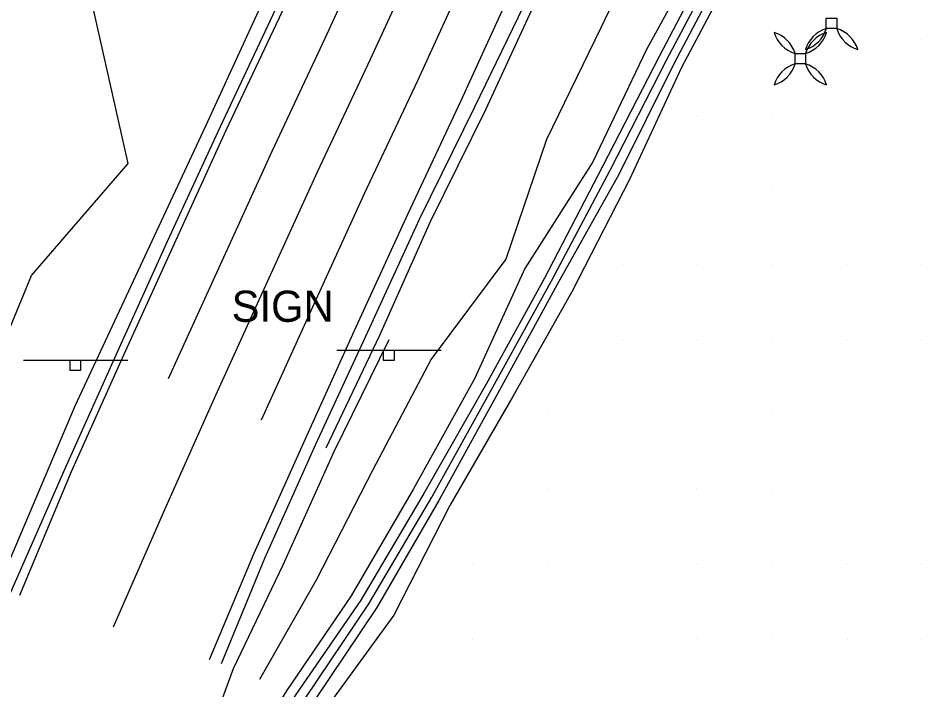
# Model space of a CAD drawing. Extents: x 1602514 to 1609837, y 863887 to 871157.
# Drawn here: x 1604872.3 to 1605054.1, y 867126.7 to 867261.2 of the extents above; entities that cross this region are included whole.
import ezdxf

# ---------------------------------------------------------------- set-up
doc = ezdxf.new("R2010")
doc.units = 0
for name, color, linetype in [('Photo-Anchor', 7, 'Continuous'), ('Roadway-Signs', 7, 'Continuous'), ('Survey-Centerline', 7, 'Continuous'), ('Survey-Ditches', 7, 'Continuous'), ('Survey-Edge of pavement', 7, 'Continuous'), ('Survey-Ridge Lines', 7, 'Continuous'), ('Survey-Safety', 7, 'Continuous'), ('Survey-Shoulders', 7, 'Continuous'), ('Survey-Spot dirt', 7, 'Continuous'), ('Survey-Vegetation trees', 7, 'Continuous')]:
    doc.layers.add(name, color=color, linetype=linetype)

msp = doc.modelspace()

# ---------------------------------------------------------------- linework, layer by layer
at = {"layer": 'Photo-Anchor'}
for points in [[(1605034.21, 867261.21), (1605036.31, 867261.21), (1605036.31, 867259.11), (1605034.21, 867259.11)], [(1605034.21, 867261.21), (1605036.31, 867261.21), (1605036.31, 867259.11), (1605034.21, 867259.11)], [(1605027.95, 867254.14), (1605030.05, 867254.14), (1605030.05, 867252.04), (1605027.95, 867252.04)], [(1605027.95, 867254.14), (1605030.05, 867254.14), (1605030.05, 867252.04), (1605027.95, 867252.04)]]:
    msp.add_lwpolyline(points, close=True, dxfattribs=at)
for centre, radius, start, end in [((1605021.95, 867252.33), 6.27, 16.7236, 73.2821), ((1605029.77, 867260.16), 6.29, 196.8106, 253.1951), ((1605021.95, 867252.33), 6.27, 16.7236, 73.2821), ((1605029.77, 867260.16), 6.29, 196.8106, 253.1951), ((1605028.21, 867260.91), 6.27, 286.7179, 343.2764), ((1605036.03, 867253.09), 6.29, 106.8049, 163.1894), ((1605028.21, 867260.91), 6.27, 286.7179, 343.2764), ((1605036.03, 867253.09), 6.29, 106.8049, 163.1894), ((1605036.05, 867252.33), 6.27, 106.7179, 163.2764), ((1605028.23, 867260.16), 6.29, 286.8049, 343.1894), ((1605036.05, 867252.33), 6.27, 106.7179, 163.2764), ((1605028.23, 867260.16), 6.29, 286.8049, 343.1894), ((1605042.32, 867260.91), 6.27, 196.7236, 253.2821), ((1605034.49, 867253.09), 6.29, 16.8106, 73.1951), ((1605042.32, 867260.91), 6.27, 196.7236, 253.2821), ((1605034.49, 867253.09), 6.29, 16.8106, 73.1951), ((1605021.95, 867253.84), 6.27, 286.7179, 343.2764), ((1605029.77, 867246.02), 6.29, 106.8049, 163.1894), ((1605021.95, 867253.84), 6.27, 286.7179, 343.2764), ((1605029.77, 867246.02), 6.29, 106.8049, 163.1894), ((1605036.05, 867253.84), 6.27, 196.7236, 253.2821), ((1605028.23, 867246.02), 6.29, 16.8106, 73.1951), ((1605036.05, 867253.84), 6.27, 196.7236, 253.2821), ((1605028.23, 867246.02), 6.29, 16.8106, 73.1951)]:
    msp.add_arc(centre, radius, start, end, dxfattribs=at)
at = {"layer": 'Roadway-Signs'}
for p, q in [((1604936.16, 867194.73), (1604957.06, 867194.73)), ((1604936.16, 867194.73), (1604957.06, 867194.73)), ((1604945.51, 867192.63), (1604945.51, 867194.73)), ((1604945.51, 867192.63), (1604945.51, 867194.73)), ((1604946.56, 867194.73), (1604946.56, 867194.73)), ((1604946.56, 867194.73), (1604946.56, 867194.73)), ((1604947.61, 867194.73), (1604947.61, 867192.63)), ((1604947.61, 867194.73), (1604947.61, 867192.63)), ((1604873.36, 867192.7), (1604894.27, 867192.7)), ((1604873.36, 867192.7), (1604894.27, 867192.7)), ((1604882.71, 867190.6), (1604882.71, 867192.7)), ((1604882.71, 867190.6), (1604882.71, 867192.7)), ((1604883.77, 867192.7), (1604883.77, 867192.7)), ((1604883.77, 867192.7), (1604883.77, 867192.7)), ((1604884.82, 867192.7), (1604884.82, 867190.6)), ((1604884.82, 867192.7), (1604884.82, 867190.6)), ((1604947.61, 867192.63), (1604945.51, 867192.63)), ((1604947.61, 867192.63), (1604945.51, 867192.63)), ((1604884.82, 867190.6), (1604882.71, 867190.6)), ((1604884.82, 867190.6), (1604882.71, 867190.6))]:
    msp.add_line(p, q, dxfattribs=at)
at = {"layer": 'Survey-Centerline'}
msp.add_lwpolyline([(1604994.96, 867366.4), (1604984.57, 867343.69), (1604974.18, 867320.99), (1604963.79, 867298.28), (1604953.24, 867275.65), (1604942.85, 867252.94), (1604932.24, 867230.34), (1604921.85, 867207.64), (1604911.53, 867184.9), (1604901.33, 867162.11), (1604891.33, 867139.2)], dxfattribs=at)
msp.add_lwpolyline([(1604994.96, 867366.4), (1604984.57, 867343.69), (1604974.18, 867320.99), (1604963.79, 867298.28), (1604953.24, 867275.65), (1604942.85, 867252.94), (1604932.24, 867230.34), (1604921.85, 867207.64), (1604911.53, 867184.9), (1604901.33, 867162.11), (1604891.33, 867139.2)], dxfattribs=at)
at = {"layer": 'Survey-Ditches'}
for points in [[(1605049.66, 867338.72), (1605035.83, 867317.84), (1605023.49, 867297.45), (1605012.55, 867276.06), (1605000.71, 867253.54), (1604989.35, 867231.5), (1604977.74, 867209.11), (1604966.04, 867187.89), (1604953.58, 867165.99), (1604940.96, 867144.62), (1604927.94, 867125.72), (1604914.36, 867104.39)], [(1605049.66, 867338.72), (1605035.83, 867317.84), (1605023.49, 867297.45), (1605012.55, 867276.06), (1605000.71, 867253.54), (1604989.35, 867231.5), (1604977.74, 867209.11), (1604966.04, 867187.89), (1604953.58, 867165.99), (1604940.96, 867144.62), (1604927.94, 867125.72), (1604914.36, 867104.39)], [(1604916.18, 867103.65), (1604929.84, 867124.94), (1604942.53, 867143.92), (1604955.16, 867165.25), (1604967.43, 867187.26), (1604979.11, 867208.43), (1604990.9, 867230.75), (1605002.22, 867252.79), (1605014.11, 867275.32), (1605025.08, 867296.64), (1605037.31, 867317.02), (1605050.56, 867338.22)], [(1604916.18, 867103.65), (1604929.84, 867124.94), (1604942.53, 867143.92), (1604955.16, 867165.25), (1604967.43, 867187.26), (1604979.11, 867208.43), (1604990.9, 867230.75), (1605002.22, 867252.79), (1605014.11, 867275.32), (1605025.08, 867296.64), (1605037.31, 867317.02), (1605050.56, 867338.22)], [(1605051.54, 867337.67), (1605038.18, 867316.53), (1605026.65, 867295.83), (1605015.58, 867274.63), (1605003.65, 867252.09), (1604992.67, 867229.89), (1604980.3, 867207.84), (1604968.74, 867186.66), (1604956.6, 867164.58), (1604944.15, 867143.19), (1604931.5, 867124.25), (1604918.06, 867102.89)], [(1605051.54, 867337.67), (1605038.18, 867316.53), (1605026.65, 867295.83), (1605015.58, 867274.63), (1605003.65, 867252.09), (1604992.67, 867229.89), (1604980.3, 867207.84), (1604968.74, 867186.66), (1604956.6, 867164.58), (1604944.15, 867143.19), (1604931.5, 867124.25), (1604918.06, 867102.89)]]:
    msp.add_lwpolyline(points, dxfattribs=at)
at = {"layer": 'Survey-Edge of pavement'}
for points in [[(1604976.23, 867374.75), (1604965.96, 867352.21), (1604955.6, 867329.49), (1604945.38, 867306.7), (1604935.02, 867283.99), (1604924.63, 867261.28), (1604913.94, 867238.72), (1604903.55, 867216.01), (1604893.16, 867193.12), (1604882.96, 867170.34), (1604872.58, 867145.54)], [(1604976.23, 867374.75), (1604965.96, 867352.21), (1604955.6, 867329.49), (1604945.38, 867306.7), (1604935.02, 867283.99), (1604924.63, 867261.28), (1604913.94, 867238.72), (1604903.55, 867216.01), (1604893.16, 867193.12), (1604882.96, 867170.34), (1604872.58, 867145.54)], [(1605014.66, 867357.85), (1605003.43, 867335.06), (1604992.62, 867312.55), (1604982.23, 867289.84), (1604971.35, 867267.36), (1604960.96, 867244.66), (1604950.38, 867222.04), (1604939.99, 867199.34), (1604929.74, 867176.74), (1604919.53, 867153.96), (1604910.55, 867132.71)], [(1605014.66, 867357.85), (1605003.43, 867335.06), (1604992.62, 867312.55), (1604982.23, 867289.84), (1604971.35, 867267.36), (1604960.96, 867244.66), (1604950.38, 867222.04), (1604939.99, 867199.34), (1604929.74, 867176.74), (1604919.53, 867153.96), (1604910.55, 867132.71)]]:
    msp.add_lwpolyline(points, dxfattribs=at)
at = {"layer": 'Survey-Ridge Lines'}
for points in [[(1604985.92, 867370.43), (1604975.46, 867347.86), (1604965.07, 867325.15), (1604954.68, 867302.45), (1604944.14, 867279.82), (1604933.75, 867257.11), (1604923.13, 867234.51), (1604912.75, 867211.8), (1604902.39, 867188.99)], [(1604985.92, 867370.43), (1604975.46, 867347.86), (1604965.07, 867325.15), (1604954.68, 867302.45), (1604944.14, 867279.82), (1604933.75, 867257.11), (1604923.13, 867234.51), (1604912.75, 867211.8), (1604902.39, 867188.99)], [(1605004.79, 867362.01), (1604993.99, 867339.38), (1604983.6, 867316.68), (1604973.21, 867293.97), (1604962.66, 867271.34), (1604952.28, 867248.63), (1604941.66, 867226.03), (1604931.27, 867203.33), (1604920.99, 867180.66)], [(1605004.79, 867362.01), (1604993.99, 867339.38), (1604983.6, 867316.68), (1604973.21, 867293.97), (1604962.66, 867271.34), (1604952.28, 867248.63), (1604941.66, 867226.03), (1604931.27, 867203.33), (1604920.99, 867180.66)], [(1605038.14, 867345.15), (1605024.49, 867324.17), (1605011.94, 867303.34), (1604999.91, 867282.01), (1604989.02, 867259.27), (1604978.16, 867236.9), (1604969.98, 867212.94), (1604955.08, 867192.91), (1604943.38, 867170.72), (1604932.03, 867148.62), (1604920.67, 867128.72)], [(1605038.14, 867345.15), (1605024.49, 867324.17), (1605011.94, 867303.34), (1604999.91, 867282.01), (1604989.02, 867259.27), (1604978.16, 867236.9), (1604969.98, 867212.94), (1604955.08, 867192.91), (1604943.38, 867170.72), (1604932.03, 867148.62), (1604920.67, 867128.72)], [(1605047.84, 867339.73), (1605033.11, 867319.36), (1605020.92, 867298.75), (1605010.36, 867277.09), (1604998.11, 867254.81), (1604987.42, 867232.43), (1604973.81, 867211.05), (1604963.71, 867188.96), (1604951.51, 867166.94), (1604939.02, 867145.49), (1604926.04, 867126.5), (1604912.91, 867104.97)], [(1605047.84, 867339.73), (1605033.11, 867319.36), (1605020.92, 867298.75), (1605010.36, 867277.09), (1604998.11, 867254.81), (1604987.42, 867232.43), (1604973.81, 867211.05), (1604963.71, 867188.96), (1604951.51, 867166.94), (1604939.02, 867145.49), (1604926.04, 867126.5), (1604912.91, 867104.97)], [(1605054.15, 867336.21), (1605040.91, 867315.01), (1605029.21, 867294.53), (1605017.12, 867273.91), (1605005.17, 867251.35), (1604994.76, 867228.88), (1604983.2, 867206.41), (1604971.39, 867185.44), (1604958.78, 867163.57), (1604947.6, 867141.65), (1604934.14, 867123.17), (1604921.48, 867101.51), (1604911.9, 867078.88), (1604904.91, 867055.12)], [(1605054.15, 867336.21), (1605040.91, 867315.01), (1605029.21, 867294.53), (1605017.12, 867273.91), (1605005.17, 867251.35), (1604994.76, 867228.88), (1604983.2, 867206.41), (1604971.39, 867185.44), (1604958.78, 867163.57), (1604947.6, 867141.65), (1604934.14, 867123.17), (1604921.48, 867101.51), (1604911.9, 867078.88), (1604904.91, 867055.12)], [(1604946.57, 867196.8), (1604935.54, 867174.36), (1604925.35, 867151.61), (1604915.37, 867130.9), (1604906.77, 867107.46), (1604900.51, 867083.2), (1604894.86, 867058.77), (1604890.03, 867034.12), (1604888.35, 867011.38), (1604887.49, 866987.57), (1604888.59, 866962.86), (1604891.76, 866938.25), (1604896.46, 866914.69), (1604901.28, 866890.96), (1604908.09, 866867.64), (1604917.86, 866845.64), (1604926.07, 866822.76), (1604937.16, 866801.33)], [(1604946.57, 867196.8), (1604935.54, 867174.36), (1604925.35, 867151.61), (1604915.37, 867130.9), (1604906.77, 867107.46), (1604900.51, 867083.2), (1604894.86, 867058.77), (1604890.03, 867034.12), (1604888.35, 867011.38), (1604887.49, 866987.57), (1604888.59, 866962.86), (1604891.76, 866938.25), (1604896.46, 866914.69), (1604901.28, 866890.96), (1604908.09, 866867.64), (1604917.86, 866845.64), (1604926.07, 866822.76), (1604937.16, 866801.33)]]:
    msp.add_lwpolyline(points, dxfattribs=at)
at = {"layer": 'Survey-Safety'}
for points in [[(1604869.46, 867149.82), (1604883.76, 867183.53), (1604909.88, 867239.67), (1604935.96, 867296.39), (1604961.66, 867354.13), (1604979.87, 867396.58), (1605000.58, 867444.11)], [(1604869.46, 867149.82), (1604883.76, 867183.53), (1604909.88, 867239.67), (1604935.96, 867296.39), (1604961.66, 867354.13), (1604979.87, 867396.58), (1605000.58, 867444.11)], [(1605021.22, 867354.59), (1605009.05, 867332.78), (1604997.87, 867310.52), (1604987.24, 867287.98), (1604976.36, 867265.49), (1604965.92, 867242.81), (1604954.86, 867220.4), (1604944.69, 867197.66), (1604933.98, 867175.09)], [(1605021.22, 867354.59), (1605009.05, 867332.78), (1604997.87, 867310.52), (1604987.24, 867287.98), (1604976.36, 867265.49), (1604965.92, 867242.81), (1604954.86, 867220.4), (1604944.69, 867197.66), (1604933.98, 867175.09)]]:
    msp.add_lwpolyline(points, dxfattribs=at)
at = {"layer": 'Survey-Shoulders'}
for points in [[(1604973.2, 867376.11), (1604963.74, 867353.22), (1604953.68, 867330.37), (1604943.99, 867307.34), (1604933.6, 867284.64), (1604923.3, 867261.89), (1604912.68, 867239.29), (1604902.24, 867216.61), (1604891.85, 867193.71), (1604881.64, 867170.93), (1604870.75, 867146.16)], [(1604973.2, 867376.11), (1604963.74, 867353.22), (1604953.68, 867330.37), (1604943.99, 867307.34), (1604933.6, 867284.64), (1604923.3, 867261.89), (1604912.68, 867239.29), (1604902.24, 867216.61), (1604891.85, 867193.71), (1604881.64, 867170.93), (1604870.75, 867146.16)], [(1605019.97, 867355.29), (1605007.61, 867333.15), (1604996.25, 867310.89), (1604985.61, 867288.3), (1604974.61, 867265.87), (1604963.75, 867243.38), (1604952.69, 867220.98), (1604942.3, 867198.28), (1604931.86, 867175.79), (1604921.66, 867153), (1604912.96, 867131.9)], [(1605019.97, 867355.29), (1605007.61, 867333.15), (1604996.25, 867310.89), (1604985.61, 867288.3), (1604974.61, 867265.87), (1604963.75, 867243.38), (1604952.69, 867220.98), (1604942.3, 867198.28), (1604931.86, 867175.79), (1604921.66, 867153), (1604912.96, 867131.9)]]:
    msp.add_lwpolyline(points, dxfattribs=at)
at = {"layer": 'Survey-Spot dirt'}
for p, q in [((1605023.4, 867256.85), (1605023.4, 867256.85)), ((1605023.4, 867256.85), (1605023.4, 867256.85)), ((1605038.4, 867256.83), (1605038.4, 867256.83)), ((1605038.4, 867256.83), (1605038.4, 867256.83)), ((1605053.27, 867256.91), (1605053.27, 867256.91)), ((1605053.27, 867256.91), (1605053.27, 867256.91)), ((1605008.45, 867241.76), (1605008.45, 867241.76)), ((1605008.45, 867241.76), (1605008.45, 867241.76)), ((1605023.38, 867241.77), (1605023.38, 867241.77)), ((1605023.38, 867241.77), (1605023.38, 867241.77)), ((1605038.22, 867241.92), (1605038.22, 867241.92)), ((1605038.22, 867241.92), (1605038.22, 867241.92)), ((1605053.31, 867241.86), (1605053.31, 867241.86)), ((1605053.31, 867241.86), (1605053.31, 867241.86)), ((1605008.54, 867226.87), (1605008.54, 867226.87)), ((1605008.54, 867226.87), (1605008.54, 867226.87)), ((1605023.28, 867226.85), (1605023.28, 867226.85)), ((1605023.28, 867226.85), (1605023.28, 867226.85)), ((1605038.3, 867226.89), (1605038.3, 867226.89)), ((1605038.3, 867226.89), (1605038.3, 867226.89)), ((1605053.38, 867226.83), (1605053.38, 867226.83)), ((1605053.38, 867226.83), (1605053.38, 867226.83)), ((1604993.31, 867211.9), (1604993.31, 867211.9)), ((1604993.31, 867211.9), (1604993.31, 867211.9)), ((1605008.38, 867211.83), (1605008.38, 867211.83)), ((1605008.38, 867211.83), (1605008.38, 867211.83)), ((1605023.26, 867211.96), (1605023.26, 867211.96)), ((1605023.26, 867211.96), (1605023.26, 867211.96)), ((1605038.27, 867211.91), (1605038.27, 867211.91)), ((1605038.27, 867211.91), (1605038.27, 867211.91)), ((1605053.37, 867211.84), (1605053.37, 867211.84)), ((1605053.37, 867211.84), (1605053.37, 867211.84)), ((1604993.31, 867196.93), (1604993.31, 867196.93)), ((1604993.31, 867196.93), (1604993.31, 867196.93)), ((1605008.5, 867196.82), (1605008.5, 867196.82)), ((1605008.5, 867196.82), (1605008.5, 867196.82)), ((1605023.5, 867196.83), (1605023.5, 867196.83)), ((1605023.5, 867196.83), (1605023.5, 867196.83)), ((1605038.26, 867196.93), (1605038.26, 867196.93)), ((1605038.26, 867196.93), (1605038.26, 867196.93)), ((1605053.31, 867196.85), (1605053.31, 867196.85)), ((1605053.31, 867196.85), (1605053.31, 867196.85)), ((1604978.29, 867181.99), (1604978.29, 867181.99)), ((1604978.29, 867181.99), (1604978.29, 867181.99)), ((1604993.35, 867181.88), (1604993.35, 867181.88)), ((1604993.35, 867181.88), (1604993.35, 867181.88)), ((1605023.32, 867181.83), (1605023.32, 867181.83)), ((1605023.32, 867181.83), (1605023.32, 867181.83)), ((1605038.31, 867181.87), (1605038.31, 867181.87)), ((1605038.31, 867181.87), (1605038.31, 867181.87)), ((1605053.33, 867181.85), (1605053.33, 867181.85)), ((1605053.33, 867181.85), (1605053.33, 867181.85)), ((1604978.33, 867166.93), (1604978.33, 867166.93)), ((1604978.33, 867166.93), (1604978.33, 867166.93)), ((1604993.26, 867166.85), (1604993.26, 867166.85)), ((1604993.26, 867166.85), (1604993.26, 867166.85)), ((1605008.3, 867166.97), (1605008.3, 867166.97)), ((1605008.3, 867166.97), (1605008.3, 867166.97)), ((1605023.34, 867166.8), (1605023.34, 867166.8)), ((1605023.34, 867166.8), (1605023.34, 867166.8)), ((1605038.27, 867166.86), (1605038.27, 867166.86)), ((1605038.27, 867166.86), (1605038.27, 867166.86)), ((1605053.45, 867166.85), (1605053.45, 867166.85)), ((1605053.45, 867166.85), (1605053.45, 867166.85)), ((1604963.34, 867151.8), (1604963.34, 867151.8)), ((1604963.34, 867151.8), (1604963.34, 867151.8)), ((1604978.29, 867151.88), (1604978.29, 867151.88)), ((1604978.29, 867151.88), (1604978.29, 867151.88)), ((1604993.23, 867152.01), (1604993.23, 867152.01)), ((1604993.23, 867152.01), (1604993.23, 867152.01)), ((1605008.43, 867151.78), (1605008.43, 867151.78)), ((1605008.43, 867151.78), (1605008.43, 867151.78)), ((1605023.34, 867151.92), (1605023.34, 867151.92)), ((1605023.34, 867151.92), (1605023.34, 867151.92)), ((1605038.34, 867151.83), (1605038.34, 867151.83)), ((1605038.34, 867151.83), (1605038.34, 867151.83)), ((1605053.29, 867151.86), (1605053.29, 867151.86)), ((1605053.29, 867151.86), (1605053.29, 867151.86)), ((1604963.32, 867136.78), (1604963.32, 867136.78)), ((1604963.32, 867136.78), (1604963.32, 867136.78)), ((1604978.18, 867136.89), (1604978.18, 867136.89)), ((1604978.18, 867136.89), (1604978.18, 867136.89)), ((1604993.38, 867136.92), (1604993.38, 867136.92)), ((1604993.38, 867136.92), (1604993.38, 867136.92)), ((1605008.3, 867137.03), (1605008.3, 867137.03)), ((1605008.3, 867137.03), (1605008.3, 867137.03)), ((1605023.31, 867136.88), (1605023.31, 867136.88)), ((1605023.31, 867136.88), (1605023.31, 867136.88)), ((1605038.37, 867136.85), (1605038.37, 867136.85)), ((1605038.37, 867136.85), (1605038.37, 867136.85)), ((1605053.36, 867136.82), (1605053.36, 867136.82)), ((1605053.36, 867136.82), (1605053.36, 867136.82))]:
    msp.add_line(p, q, dxfattribs=at)
at = {"layer": 'Survey-Vegetation trees'}
msp.add_lwpolyline([(1604694.29, 867241.17), (1604761.2, 867213.64), (1604801.54, 867208.51), (1604801.54, 867208.51), (1604787.08, 867129.65), (1604797.58, 867104.92), (1604843.97, 867110.99), (1604851.44, 867152.52), (1604874.98, 867209.67), (1604894.34, 867232.07), (1604886.88, 867265.43), (1604897.6, 867280.59), (1604896.44, 867305.56), (1604898.3, 867346.15), (1604914.16, 867376.71), (1604910.89, 867413.34), (1604878.95, 867460), (1604876.85, 867493.59)], dxfattribs=at)
msp.add_lwpolyline([(1604694.29, 867241.17), (1604761.2, 867213.64), (1604801.54, 867208.51), (1604801.54, 867208.51), (1604787.08, 867129.65), (1604797.58, 867104.92), (1604843.97, 867110.99), (1604851.44, 867152.52), (1604874.98, 867209.67), (1604894.34, 867232.07), (1604886.88, 867265.43), (1604897.6, 867280.59), (1604896.44, 867305.56), (1604898.3, 867346.15), (1604914.16, 867376.71), (1604910.89, 867413.34), (1604878.95, 867460), (1604876.85, 867493.59)], dxfattribs=at)

# ---------------------------------------------------------------- texts
at = {"layer": 'Roadway-Signs'}
msp.add_text('SIGN', height=6.25, dxfattribs=at).set_placement((1604915.08, 867200.38))
msp.add_text('SIGN', height=6.25, dxfattribs=at).set_placement((1604915.08, 867200.38))

doc.saveas('drawing.dxf')
